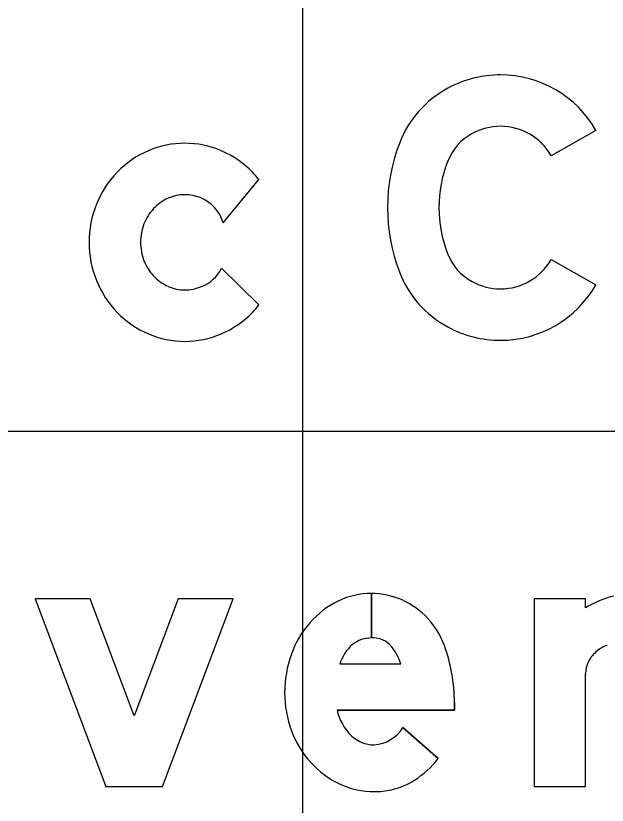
# Model space of a CAD drawing. Extents: x 2193008 to 2198143, y 1236112 to 1237864.
# Drawn here: x 2196621.777 to 2196623.691, y 1237302.897 to 1237305.451 of the extents above; entities that cross this region are included whole.
import ezdxf

# ---------------------------------------------------------------- set-up
doc = ezdxf.new("R2010")
doc.units = 0
for name, color, linetype in [('GSBWFILL', 7, 'Continuous'), ('GSCOLORFILL', 7, 'Continuous'), ('GSOUTLINE', 7, 'Continuous'), ('M-ROADS', 7, 'Continuous')]:
    doc.layers.add(name, color=color, linetype=linetype)

msp = doc.modelspace()

# ---------------------------------------------------------------- linework, layer by layer
at = {"layer": 'GSBWFILL'}
for p, q in [((2196622.4482, 1237304.7816), (2196622.5638, 1237304.9211)), ((2196622.5638, 1237304.5154), (2196622.4425, 1237304.6341)), ((2196622.9277, 1237303.5819), (2196622.9277, 1237303.4383)), ((2196622.9277, 1237303.4383), (2196622.9277, 1237303.5819)), ((2196622.8261, 1237303.3548), (2196623.0233, 1237303.3548)), ((2196623.03, 1237303.1486), (2196623.1439, 1237303.0477))]:
    msp.add_line(p, q, dxfattribs=at)
for points in [[(2196623.6544, 1237305.0803), (2196623.5096, 1237304.9982)], [(2196623.5096, 1237304.6631), (2196623.6544, 1237304.581)], [(2196623.6211, 1237303.5352), (2196623.6211, 1237303.5652), (2196623.4546, 1237303.5652), (2196623.4546, 1237302.9575), (2196623.6211, 1237302.9575), (2196623.6211, 1237303.3226)], [(2196623.1965, 1237303.2287), (2196623.1965, 1237303.205), (2196622.8166, 1237303.205)]]:
    msp.add_lwpolyline(points, dxfattribs=at)
msp.add_lwpolyline([(2196622.0175, 1237303.5652), (2196621.8396, 1237303.5652), (2196622.0685, 1237302.9575), (2196622.2517, 1237302.9575), (2196622.4806, 1237303.5652), (2196622.3027, 1237303.5652), (2196622.1601, 1237303.1867)], close=True, dxfattribs=at)
for centre, radius, start, end in [((2196623.346, 1237304.9002), 0.3598, 90, 118.3757), ((2196623.346, 1237304.9055), 0.3545, 29.5433, 90), ((2196623.3373, 1237304.9164), 0.3413, 118.3757, 159.0883), ((2196623.346, 1237304.9002), 0.1933, 90, 118.3757), ((2196623.346, 1237304.9055), 0.188, 29.5433, 90), ((2196623.3373, 1237304.9164), 0.1748, 118.3757, 159.0883), ((2196622.3241, 1237304.7393), 0.2995, 90, 113.2047), ((2196622.3241, 1237304.7393), 0.2995, 66.7953, 90), ((2196623.5619, 1237304.8306), 0.5818, 159.0883, 200.9117), ((2196622.3285, 1237304.7291), 0.3106, 113.2047, 135.9845), ((2196622.3197, 1237304.7291), 0.3106, 44.0155, 66.7953), ((2196623.5619, 1237304.8306), 0.4153, 159.0883, 200.9117), ((2196622.3353, 1237304.7225), 0.32, 135.9845, 158.1878), ((2196622.3129, 1237304.7225), 0.32, 38.3623, 44.0156), ((2196622.3241, 1237304.7389), 0.1334, 90, 114.0149), ((2196622.3241, 1237304.7389), 0.1334, 68.2139, 90), ((2196622.3276, 1237304.7455), 0.1259, 16.6445, 68.5706), ((2196622.3459, 1237304.7182), 0.3315, 158.1878, 180), ((2196622.3285, 1237304.7289), 0.1443, 114.0149, 137.0868), ((2196622.3355, 1237304.7224), 0.1538, 137.0868, 158.9389), ((2196622.3463, 1237304.7182), 0.1654, 158.9389, 180), ((2196622.3459, 1237304.7182), 0.3315, 180, 201.8122), ((2196622.3463, 1237304.7182), 0.1654, 180, 201.0611), ((2196622.3355, 1237304.7141), 0.1538, 201.0612, 222.9132), ((2196623.3373, 1237304.7448), 0.1748, 200.9117, 241.6243), ((2196623.346, 1237304.7557), 0.188, 270, 330.4567), ((2196622.3415, 1237304.6806), 0.1111, 289.3607, 335.2803), ((2196622.3285, 1237304.7076), 0.1443, 222.9132, 245.9851), ((2196623.3373, 1237304.7448), 0.3413, 200.9117, 241.6243), ((2196622.3353, 1237304.714), 0.32, 201.8122, 224.0155), ((2196623.346, 1237304.761), 0.1933, 241.6243, 270), ((2196622.3241, 1237304.6976), 0.1334, 245.9851, 270), ((2196622.3241, 1237304.6976), 0.1334, 270, 294.0149), ((2196623.346, 1237304.7557), 0.3545, 270, 330.4567), ((2196622.3129, 1237304.714), 0.32, 315.9845, 321.6377), ((2196622.3285, 1237304.7074), 0.3106, 224.0155, 246.7953), ((2196622.3197, 1237304.7074), 0.3106, 293.2047, 315.9845), ((2196623.346, 1237304.761), 0.3598, 241.6243, 270), ((2196622.3241, 1237304.6972), 0.2995, 246.7953, 270), ((2196622.3241, 1237304.6972), 0.2995, 270, 293.2047)]:
    msp.add_arc(centre, radius, start, end, dxfattribs=at)
for centre, major_axis, start_param, end_param in [((2196622.9277, 1237303.3353), (0, 0.2466), 0, 0.44196), ((2196622.9277, 1237303.3353), (0, 0.2466), 5.868518, 6.283016), ((2196622.9214, 1237303.3255), (0, 0.2581), 5.061282, 5.861635), ((2196623.7822, 1237303.2823), (0, 0.2998), 0.235088, 0.567132), ((2196622.9446, 1237303.2995), (0, 0.2862), 0.44196, 0.851746), ((2196622.971, 1237303.2764), (0, 0.3213), 0.851746, 1.222943), ((2196622.9277, 1237303.3418), (0, 0.0965), 0, 0.684319), ((2196622.9277, 1237303.3264), (0, 0.1119), 6.008019, 6.282813), ((2196622.9411, 1237303.374), (0, 0.0624), 5.468651, 6.008019), ((2196622.9512, 1237303.3168), (0, 0.1308), 0.703138, 1.275447), ((2196622.8667, 1237303.3037), (0, 0.1648), 5.027692, 5.468651), ((2196622.6554, 1237303.2287), (0, 0.5411), 4.712389, 5.061282), ((2196623.7298, 1237303.3064), (0, 0.1146), 0.345704, 0.715718), ((2196623.0124, 1237303.2614), (0, 0.3653), 1.222943, 1.570796), ((2196623.7211, 1237303.3163), (0, 0.1015), 0.715718, 1.126231), ((2196623.7078, 1237303.3226), (0, 0.0867), 1.126231, 1.570796), ((2196623.0015, 1237303.2614), (0, 0.3544), 1.570796, 1.928626), ((2196622.9766, 1237303.2403), (0, 0.1638), 1.788032, 2.378697), ((2196622.9697, 1237303.2495), (0, 0.3205), 1.928626, 2.305123), ((2196622.9283, 1237303.2114), (0, 0.1195), 3.209537, 4.158837), ((2196622.9379, 1237303.2005), (0, 0.1083), 2.383204, 3.128268), ((2196622.9495, 1237303.2312), (0, 0.2932), 2.305123, 2.711411), ((2196622.8999, 1237303.2389), (0, 0.31), 3.710413, 4.047817), ((2196622.9436, 1237303.1706), (0, 0.2289), 3.35931, 3.710413), ((2196622.9364, 1237303.2028), (0, 0.2619), 2.711411, 3.141593), ((2196622.9364, 1237303.2028), (0, 0.2619), 3.141593, 3.35931)]:
    msp.add_ellipse(centre, major_axis=major_axis, ratio=0.999998, start_param=start_param, end_param=end_param, dxfattribs=at)
at = {"layer": 'GSCOLORFILL'}
for p, q in [((2196622.4482, 1237304.7816), (2196622.5638, 1237304.9211)), ((2196622.5638, 1237304.5154), (2196622.4425, 1237304.6341)), ((2196622.9277, 1237303.5819), (2196622.9277, 1237303.4383)), ((2196622.9277, 1237303.4383), (2196622.9277, 1237303.5819)), ((2196622.8261, 1237303.3548), (2196623.0233, 1237303.3548)), ((2196623.03, 1237303.1486), (2196623.1439, 1237303.0477))]:
    msp.add_line(p, q, dxfattribs=at)
for points in [[(2196623.6544, 1237305.0803), (2196623.5096, 1237304.9982)], [(2196623.5096, 1237304.6631), (2196623.6544, 1237304.581)], [(2196623.6211, 1237303.5352), (2196623.6211, 1237303.5652), (2196623.4546, 1237303.5652), (2196623.4546, 1237302.9575), (2196623.6211, 1237302.9575), (2196623.6211, 1237303.3226)], [(2196623.1965, 1237303.2287), (2196623.1965, 1237303.205), (2196622.8166, 1237303.205)]]:
    msp.add_lwpolyline(points, dxfattribs=at)
msp.add_lwpolyline([(2196622.0175, 1237303.5652), (2196621.8396, 1237303.5652), (2196622.0685, 1237302.9575), (2196622.2517, 1237302.9575), (2196622.4806, 1237303.5652), (2196622.3027, 1237303.5652), (2196622.1601, 1237303.1867)], close=True, dxfattribs=at)
for centre, radius, start, end in [((2196623.346, 1237304.9002), 0.3598, 90, 118.3757), ((2196623.346, 1237304.9055), 0.3545, 29.5433, 90), ((2196623.3373, 1237304.9164), 0.3413, 118.3757, 159.0883), ((2196623.346, 1237304.9002), 0.1933, 90, 118.3757), ((2196623.346, 1237304.9055), 0.188, 29.5433, 90), ((2196623.3373, 1237304.9164), 0.1748, 118.3757, 159.0883), ((2196622.3241, 1237304.7393), 0.2995, 90, 113.2047), ((2196622.3241, 1237304.7393), 0.2995, 66.7953, 90), ((2196623.5619, 1237304.8306), 0.5818, 159.0883, 200.9117), ((2196622.3285, 1237304.7291), 0.3106, 113.2047, 135.9845), ((2196622.3197, 1237304.7291), 0.3106, 44.0155, 66.7953), ((2196623.5619, 1237304.8306), 0.4153, 159.0883, 200.9117), ((2196622.3353, 1237304.7225), 0.32, 135.9845, 158.1878), ((2196622.3129, 1237304.7225), 0.32, 38.3623, 44.0156), ((2196622.3241, 1237304.7389), 0.1334, 90, 114.0149), ((2196622.3241, 1237304.7389), 0.1334, 68.2139, 90), ((2196622.3276, 1237304.7455), 0.1259, 16.6445, 68.5706), ((2196622.3459, 1237304.7182), 0.3315, 158.1878, 180), ((2196622.3285, 1237304.7289), 0.1443, 114.0149, 137.0868), ((2196622.3355, 1237304.7224), 0.1538, 137.0868, 158.9389), ((2196622.3463, 1237304.7182), 0.1654, 158.9389, 180), ((2196622.3459, 1237304.7182), 0.3315, 180, 201.8122), ((2196622.3463, 1237304.7182), 0.1654, 180, 201.0611), ((2196622.3355, 1237304.7141), 0.1538, 201.0612, 222.9132), ((2196623.3373, 1237304.7448), 0.1748, 200.9117, 241.6243), ((2196623.346, 1237304.7557), 0.188, 270, 330.4567), ((2196622.3415, 1237304.6806), 0.1111, 289.3607, 335.2803), ((2196622.3285, 1237304.7076), 0.1443, 222.9132, 245.9851), ((2196623.3373, 1237304.7448), 0.3413, 200.9117, 241.6243), ((2196622.3353, 1237304.714), 0.32, 201.8122, 224.0155), ((2196623.346, 1237304.761), 0.1933, 241.6243, 270), ((2196622.3241, 1237304.6976), 0.1334, 245.9851, 270), ((2196622.3241, 1237304.6976), 0.1334, 270, 294.0149), ((2196623.346, 1237304.7557), 0.3545, 270, 330.4567), ((2196622.3129, 1237304.714), 0.32, 315.9845, 321.6377), ((2196622.3285, 1237304.7074), 0.3106, 224.0155, 246.7953), ((2196622.3197, 1237304.7074), 0.3106, 293.2047, 315.9845), ((2196623.346, 1237304.761), 0.3598, 241.6243, 270), ((2196622.3241, 1237304.6972), 0.2995, 246.7953, 270), ((2196622.3241, 1237304.6972), 0.2995, 270, 293.2047)]:
    msp.add_arc(centre, radius, start, end, dxfattribs=at)
for centre, major_axis, start_param, end_param in [((2196622.9277, 1237303.3353), (0, 0.2466), 0, 0.44196), ((2196622.9277, 1237303.3353), (0, 0.2466), 5.868518, 6.283016), ((2196622.9214, 1237303.3255), (0, 0.2581), 5.061282, 5.861635), ((2196623.7822, 1237303.2823), (0, 0.2998), 0.235088, 0.567132), ((2196622.9446, 1237303.2995), (0, 0.2862), 0.44196, 0.851746), ((2196622.971, 1237303.2764), (0, 0.3213), 0.851746, 1.222943), ((2196622.9277, 1237303.3418), (0, 0.0965), 0, 0.684319), ((2196622.9277, 1237303.3264), (0, 0.1119), 6.008019, 6.282813), ((2196622.9411, 1237303.374), (0, 0.0624), 5.468651, 6.008019), ((2196622.9512, 1237303.3168), (0, 0.1308), 0.703138, 1.275447), ((2196622.8667, 1237303.3037), (0, 0.1648), 5.027692, 5.468651), ((2196622.6554, 1237303.2287), (0, 0.5411), 4.712389, 5.061282), ((2196623.7298, 1237303.3064), (0, 0.1146), 0.345704, 0.715718), ((2196623.0124, 1237303.2614), (0, 0.3653), 1.222943, 1.570796), ((2196623.7211, 1237303.3163), (0, 0.1015), 0.715718, 1.126231), ((2196623.7078, 1237303.3226), (0, 0.0867), 1.126231, 1.570796), ((2196623.0015, 1237303.2614), (0, 0.3544), 1.570796, 1.928626), ((2196622.9766, 1237303.2403), (0, 0.1638), 1.788032, 2.378697), ((2196622.9697, 1237303.2495), (0, 0.3205), 1.928626, 2.305123), ((2196622.9283, 1237303.2114), (0, 0.1195), 3.209537, 4.158837), ((2196622.9379, 1237303.2005), (0, 0.1083), 2.383204, 3.128268), ((2196622.9495, 1237303.2312), (0, 0.2932), 2.305123, 2.711411), ((2196622.8999, 1237303.2389), (0, 0.31), 3.710413, 4.047817), ((2196622.9436, 1237303.1706), (0, 0.2289), 3.35931, 3.710413), ((2196622.9364, 1237303.2028), (0, 0.2619), 2.711411, 3.141593), ((2196622.9364, 1237303.2028), (0, 0.2619), 3.141593, 3.35931)]:
    msp.add_ellipse(centre, major_axis=major_axis, ratio=0.999998, start_param=start_param, end_param=end_param, dxfattribs=at)
at = {"layer": 'GSOUTLINE'}
for p, q in [((2196622.4482, 1237304.7816), (2196622.5638, 1237304.9211)), ((2196622.5638, 1237304.5154), (2196622.4425, 1237304.6341)), ((2196622.8261, 1237303.3548), (2196623.0233, 1237303.3548)), ((2196623.1439, 1237303.0477), (2196623.03, 1237303.1486))]:
    msp.add_line(p, q, dxfattribs=at)
for points in [[(2196623.6544, 1237305.0803), (2196623.5096, 1237304.9982)], [(2196623.5096, 1237304.6631), (2196623.6544, 1237304.581)], [(2196623.6211, 1237303.5352), (2196623.6211, 1237303.5652), (2196623.4546, 1237303.5652), (2196623.4546, 1237302.9575), (2196623.6211, 1237302.9575), (2196623.6211, 1237303.3226)], [(2196622.8166, 1237303.205), (2196623.1965, 1237303.205), (2196623.1965, 1237303.2287)]]:
    msp.add_lwpolyline(points, dxfattribs=at)
msp.add_lwpolyline([(2196622.0175, 1237303.5652), (2196621.8396, 1237303.5652), (2196622.0685, 1237302.9575), (2196622.2517, 1237302.9575), (2196622.4806, 1237303.5652), (2196622.3027, 1237303.5652), (2196622.1601, 1237303.1867)], close=True, dxfattribs=at)
for centre, radius, start, end in [((2196623.346, 1237304.9002), 0.3598, 90, 118.3757), ((2196623.346, 1237304.9055), 0.3545, 29.5433, 90), ((2196623.3373, 1237304.9164), 0.3413, 118.3757, 159.0883), ((2196623.346, 1237304.9002), 0.1933, 90, 118.3757), ((2196623.346, 1237304.9055), 0.188, 29.5433, 90), ((2196623.3373, 1237304.9164), 0.1748, 118.3757, 159.0883), ((2196622.3241, 1237304.7393), 0.2995, 90, 113.2047), ((2196622.3241, 1237304.7393), 0.2995, 66.7953, 90), ((2196623.5619, 1237304.8306), 0.5818, 159.0883, 200.9117), ((2196622.3285, 1237304.7291), 0.3106, 113.2047, 135.9845), ((2196622.3197, 1237304.7291), 0.3106, 44.0155, 66.7953), ((2196623.5619, 1237304.8306), 0.4153, 159.0883, 200.9117), ((2196622.3353, 1237304.7225), 0.32, 135.9845, 158.1878), ((2196622.3129, 1237304.7225), 0.32, 38.3623, 44.0156), ((2196622.3241, 1237304.7389), 0.1334, 90, 114.0149), ((2196622.3241, 1237304.7389), 0.1334, 68.2139, 90), ((2196622.3276, 1237304.7455), 0.1259, 16.6445, 68.5706), ((2196622.3459, 1237304.7182), 0.3315, 158.1878, 180), ((2196622.3285, 1237304.7289), 0.1443, 114.0149, 137.0868), ((2196622.3355, 1237304.7224), 0.1538, 137.0868, 158.9389), ((2196622.3463, 1237304.7182), 0.1654, 158.9389, 180), ((2196622.3459, 1237304.7182), 0.3315, 180, 201.8122), ((2196622.3463, 1237304.7182), 0.1654, 180, 201.0611), ((2196622.3355, 1237304.7141), 0.1538, 201.0612, 222.9132), ((2196623.3373, 1237304.7448), 0.1748, 200.9117, 241.6243), ((2196623.346, 1237304.7557), 0.188, 270, 330.4567), ((2196622.3415, 1237304.6806), 0.1111, 289.3607, 335.2803), ((2196622.3285, 1237304.7076), 0.1443, 222.9132, 245.9851), ((2196623.3373, 1237304.7448), 0.3413, 200.9117, 241.6243), ((2196622.3353, 1237304.714), 0.32, 201.8122, 224.0155), ((2196623.346, 1237304.761), 0.1933, 241.6243, 270), ((2196622.3241, 1237304.6976), 0.1334, 245.9851, 270), ((2196622.3241, 1237304.6976), 0.1334, 270, 294.0149), ((2196623.346, 1237304.7557), 0.3545, 270, 330.4567), ((2196622.3129, 1237304.714), 0.32, 315.9845, 321.6377), ((2196622.3285, 1237304.7074), 0.3106, 224.0155, 246.7953), ((2196622.3197, 1237304.7074), 0.3106, 293.2047, 315.9845), ((2196623.346, 1237304.761), 0.3598, 241.6243, 270), ((2196622.3241, 1237304.6972), 0.2995, 246.7953, 270), ((2196622.3241, 1237304.6972), 0.2995, 270, 293.2047)]:
    msp.add_arc(centre, radius, start, end, dxfattribs=at)
for centre, major_axis, start_param, end_param in [((2196622.9277, 1237303.3353), (0, 0.2466), 0, 0.44196), ((2196622.9277, 1237303.3353), (0, 0.2466), 5.868518, 6.283185), ((2196622.9214, 1237303.3255), (0, 0.2581), 5.061282, 5.861635), ((2196623.7822, 1237303.2823), (0, 0.2998), 0.235088, 0.567132), ((2196622.9446, 1237303.2995), (0, 0.2862), 0.44196, 0.851746), ((2196622.971, 1237303.2764), (0, 0.3213), 0.851746, 1.222943), ((2196622.9277, 1237303.3418), (0, 0.0965), 0, 0.684319), ((2196622.9277, 1237303.3264), (0, 0.1119), 6.008019, 6.283185), ((2196622.9411, 1237303.374), (0, 0.0624), 5.468651, 6.008019), ((2196622.9512, 1237303.3168), (0, 0.1308), 0.703138, 1.275447), ((2196622.8667, 1237303.3037), (0, 0.1648), 5.027692, 5.468651), ((2196622.6554, 1237303.2287), (0, 0.5411), 4.712389, 5.061282), ((2196623.7298, 1237303.3064), (0, 0.1146), 0.345704, 0.715718), ((2196623.0124, 1237303.2614), (0, 0.3653), 1.222943, 1.570796), ((2196623.7211, 1237303.3163), (0, 0.1015), 0.715718, 1.126231), ((2196623.7078, 1237303.3226), (0, 0.0867), 1.126231, 1.570796), ((2196623.0015, 1237303.2614), (0, 0.3544), 1.570796, 1.928626), ((2196622.9766, 1237303.2403), (0, 0.1638), 1.788032, 2.378697), ((2196622.9697, 1237303.2495), (0, 0.3205), 1.928626, 2.305123), ((2196622.9283, 1237303.2114), (0, 0.1195), 3.209537, 4.158837), ((2196622.9379, 1237303.2005), (0, 0.1083), 2.383204, 3.128268), ((2196622.9495, 1237303.2312), (0, 0.2932), 2.305123, 2.711411), ((2196622.8999, 1237303.2389), (0, 0.31), 3.710413, 4.047817), ((2196622.9436, 1237303.1706), (0, 0.2289), 3.35931, 3.710413), ((2196622.9364, 1237303.2028), (0, 0.2619), 2.711411, 3.141593), ((2196622.9364, 1237303.2028), (0, 0.2619), 3.141593, 3.35931)]:
    msp.add_ellipse(centre, major_axis=major_axis, ratio=0.999998, start_param=start_param, end_param=end_param, dxfattribs=at)
at = {"layer": 'M-ROADS'}
for p, q in [((2196622.7065, 1237258.1062), (2196622.7065, 1237318.1062)), ((2196734.7065, 1237304.1062), (2196604.7065, 1237304.1062))]:
    msp.add_line(p, q, dxfattribs=at)

doc.saveas('drawing.dxf')
